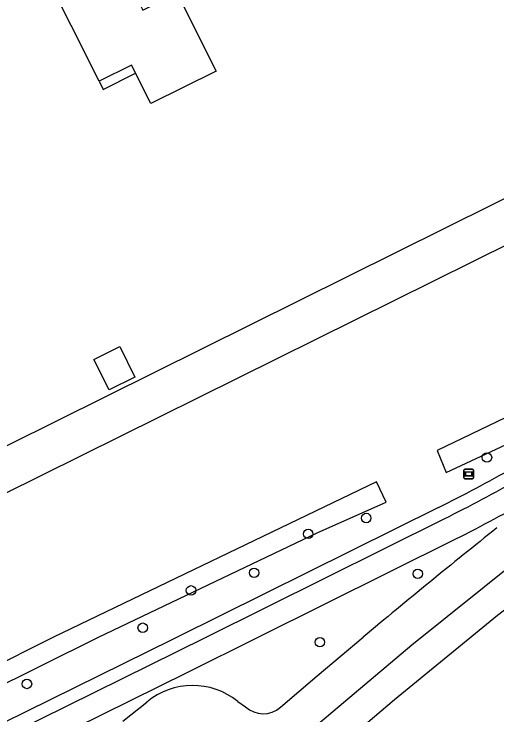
# Model space of a CAD drawing. Extents: x 157321 to 158827, y 386650 to 388532.
# Drawn here: x 158440.5 to 158490.3, y 386992 to 387064.3 of the extents above; entities that cross this region are included whole.
import ezdxf

# ---------------------------------------------------------------- set-up
doc = ezdxf.new("R2010")
doc.units = 0
for name, color, linetype in [('IMGEO_Boom', 7, 'Continuous'), ('IMGEO_Fietspad_gesloten', 7, 'Continuous'), ('IMGEO_Gemengd_bos', 7, 'Continuous'), ('IMGEO_Pand', 7, 'Continuous'), ('IMGEO_Pand_overbouw', 7, 'Continuous'), ('IMGEO_Rijbaan_regionaal_gesloten', 7, 'Continuous'), ('IMGEO_Straatnaambord', 7, 'Continuous'), ('IMGEO_Voetpad_open', 7, 'Continuous'), ('IMGEO_Waterloop', 7, 'Continuous')]:
    doc.layers.add(name, color=color, linetype=linetype)

msp = doc.modelspace()

# ---------------------------------------------------------------- linework, layer by layer
at = {"layer": 'IMGEO_Boom'}
for centre in [(158489.306, 387018.543), (158476.842, 387012.296), (158470.853, 387010.662), (158465.262, 387006.642), (158482.166, 387006.538), (158458.75, 387004.825), (158453.763, 387000.973), (158472.06, 386999.475), (158441.809, 386995.169)]:
    msp.add_circle(centre, 0.489, dxfattribs=at)
at = {"layer": 'IMGEO_Fietspad_gesloten'}
for points in [[(158323.412, 386932.416), (158324.19, 386932.8), (158457.336, 386998.52), (158460.314, 387000), (158484.901, 387012.221)], [(158326.206, 386931.101), (158327.714, 386931.826), (158458.366, 386996.365), (158465.686, 387000), (158486.098, 387010.137)]]:
    msp.add_lwpolyline(points, dxfattribs=at)
for centre, radius, start, end in [((158412.423, 387158.458), 163.213, 296.36401, 299.45221), ((158407.202, 387166.702), 175.32, 296.74426, 299.67921)]:
    msp.add_arc(centre, radius, start, end, dxfattribs=at)
at = {"layer": 'IMGEO_Gemengd_bos'}
for points in [[(158297.552, 386949.219), (158298.99, 386949.933), (158399.878, 387000), (158500, 387049.688), (158544.821, 387071.951)], [(158301.884, 386946.63), (158500, 387044.794), (158547.163, 387067.928)]]:
    msp.add_lwpolyline(points, dxfattribs=at)
at = {"layer": 'IMGEO_Pand'}
for points in [[(158461.331, 387058.419), (158454.596, 387055.083), (158452.609, 387059.057), (158449.26, 387057.383), (158446.384, 387063.135), (158444.148, 387067.607), (158446.673, 387068.87), (158446.266, 387069.684), (158449.468, 387071.285), (158449.875, 387070.471), (158450.715, 387070.891), (158453.767, 387064.736), (158457.304, 387066.502), (158459.534, 387062.027), (158461.331, 387058.419)], [(158451.391, 387029.985), (158452.949, 387026.844), (158450.282, 387025.52), (158448.723, 387028.661), (158451.391, 387029.985)]]:
    msp.add_lwpolyline(points, dxfattribs=at)
at = {"layer": 'IMGEO_Pand_overbouw'}
msp.add_lwpolyline([(158453.028, 387058.218), (158452.609, 387059.057), (158449.26, 387057.383), (158449.679, 387056.544)], close=True, dxfattribs=at)
at = {"layer": 'IMGEO_Rijbaan_regionaal_gesloten'}
for points in [[(158629.469, 387093.859), (158614.818, 387085.033), (158587.005, 387068.277), (158563.178, 387053.558), (158547.159, 387043.294), (158531.195, 387032.604), (158517.446, 387022.831), (158512.534, 387019.237), (158490.392, 387002.237), (158479.748, 386993.532), (158471.946, 386986.872), (158455.41, 386972.175), (158439.92, 386957.561), (158425.381, 386943.078), (158407.566, 386925.333), (158390.632, 386908.714), (158379.171, 386897.42)], [(158460.064, 386981.968), (158470.754, 386990.098), (158481.561, 386999.215), (158492.679, 387008.132), (158504.909, 387017.582), (158510.284, 387022.12)], [(158467.976, 386992.76), (158471.791, 386996.002), (158476.526, 387000)], [(158451.716, 386991.337), (158454.179, 386993.299)], [(158463.575, 386993.366), (158464.382, 386992.809)]]:
    msp.add_lwpolyline(points, dxfattribs=at)
for centre, radius, start, end in [((158942.914, 386442.869), 726.576, 128.526874, 129.933513), ((158458.918, 386987.606), 7.407, 51.04374, 129.77336), ((158466.206, 386994.789), 2.693, 227.34726, 311.09052)]:
    msp.add_arc(centre, radius, start, end, dxfattribs=at)
at = {"layer": 'IMGEO_Straatnaambord'}
for p, q in [((158486.915, 387016.448), (158486.915, 387017.248)), ((158486.915, 387017.248), (158486.915, 387016.448)), ((158487.015, 387017.348), (158487.805, 387017.348)), ((158487.805, 387017.348), (158487.015, 387017.348)), ((158487.905, 387017.248), (158487.905, 387016.448)), ((158487.905, 387016.448), (158487.905, 387017.248)), ((158487.805, 387016.348), (158487.015, 387016.348)), ((158487.015, 387016.348), (158487.805, 387016.348))]:
    msp.add_line(p, q, dxfattribs=at)
for points in [[(158487.016, 387017.08), (158487.804, 387017.08), (158487.804, 387016.616), (158487.016, 387016.616), (158487.016, 387017.08)], [(158487.081, 387017.015), (158487.081, 387016.681), (158487.739, 387016.681), (158487.739, 387017.015), (158487.081, 387017.015)]]:
    msp.add_lwpolyline(points, dxfattribs=at)
for centre, start, end in [((158487.015, 387017.248), 90, 180), ((158487.015, 387017.248), 90, 180), ((158487.805, 387017.248), 0, 90), ((158487.805, 387017.248), 360, 90), ((158487.015, 387016.448), 180, 270), ((158487.015, 387016.448), 180, 270), ((158487.805, 387016.448), 270, 0), ((158487.805, 387016.448), 270, 0)]:
    msp.add_arc(centre, 0.1, start, end, dxfattribs=at)
at = {"layer": 'IMGEO_Voetpad_open'}
msp.add_lwpolyline([(158484.31, 387013.395), (158457.303, 387000), (158456.763, 386999.732), (158324.179, 386934.371)], dxfattribs=at)
msp.add_arc((158424.822, 387134.435), 134.868, 296.17287, 299.86505, dxfattribs=at)
at = {"layer": 'IMGEO_Waterloop'}
for points in [[(158500, 387026.88), (158484.178, 387019.265), (158485.106, 387017.004), (158500, 387023.937), (158501.28, 387024.533)], [(158344.392, 386947.927), (158449.198, 387000), (158471.845, 387010.79), (158478.89, 387013.927), (158477.892, 387016.018), (158444.567, 387000), (158408.899, 386982.116), (158343.439, 386949.753)]]:
    msp.add_lwpolyline(points, dxfattribs=at)

doc.saveas('drawing.dxf')
